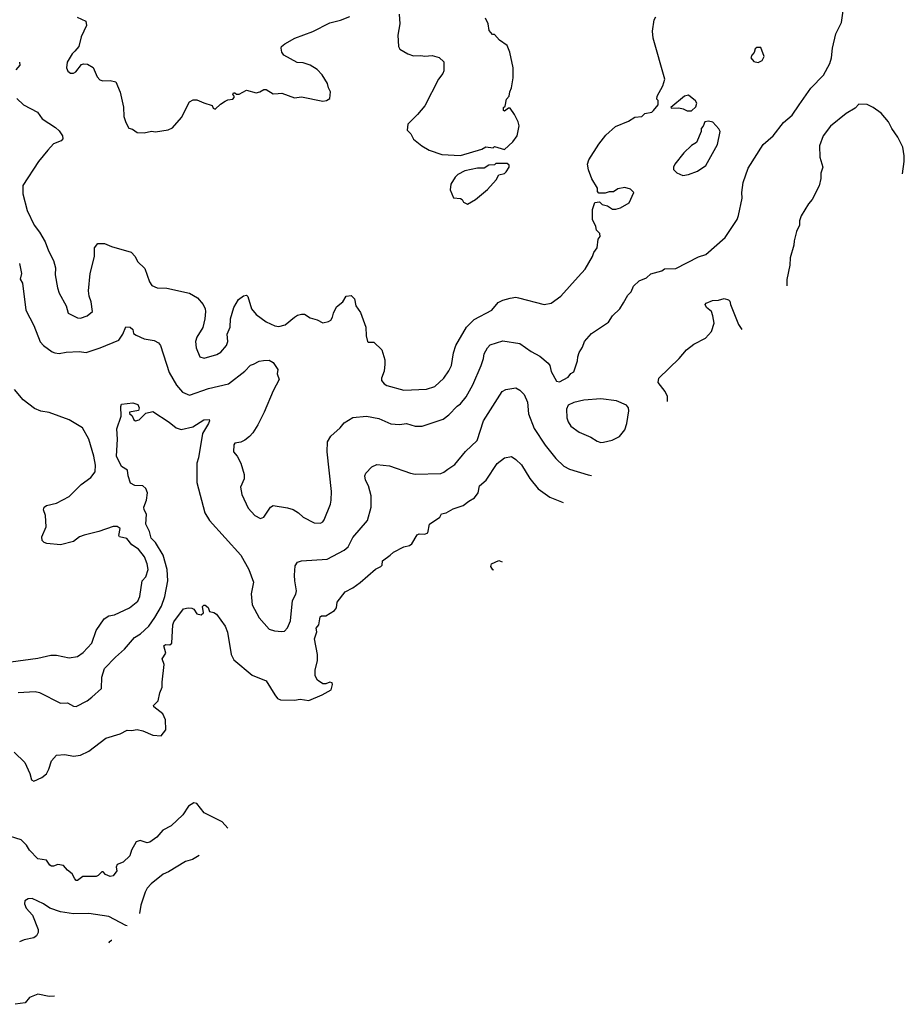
# Model space of a CAD drawing. Extents: x 1678759 to 1859541, y 384609 to 522867.
# Tile 382 of 466: x 1822476 to 1828716, y 413816 to 420765. Entities that reach past the tile are written whole.
import ezdxf

# ---------------------------------------------------------------- set-up
doc = ezdxf.new("R2010")
doc.units = 0

msp = doc.modelspace()

# ---------------------------------------------------------------- linework, layer by layer
at = {"layer": '0CON20XD'}
for points in [[(1822475.7, 419045), (1822488.8, 418975), (1822478.6, 418935), (1822495.6, 418905), (1822520, 418715), (1822576.2, 418606.2), (1822621.7, 418491.7), (1822645, 418466.2), (1822705, 418422), (1822725, 418413.8), (1822755, 418410), (1822805, 418418.6), (1822895, 418423.3), (1822945, 418417.5), (1823045, 418450), (1823175, 418504.2), (1823204, 418545), (1823225, 418597.5), (1823255, 418596.2), (1823275, 418577.5), (1823280, 418550), (1823297.5, 418537.5), (1823355, 418512.5), (1823425, 418501.2), (1823456.2, 418485), (1823470, 418465), (1823530, 418275), (1823581.4, 418185), (1823625, 418135.7), (1823675, 418114.4), (1823807.4, 418162.6), (1823948.8, 418195), (1824065.4, 418284.6), (1824105, 418326), (1824125, 418334), (1824165, 418356), (1824195, 418360), (1824235, 418361.2), (1824265, 418346.2), (1824297, 418297), (1824293.3, 418265), (1824305.8, 418225.8), (1824264.6, 418145), (1824201.1, 417995), (1824155.6, 417905), (1824119.8, 417850.2), (1824097.6, 417822.4), (1824065, 417798.6), (1824035, 417782.9), (1823994.2, 417775.8), (1823986.7, 417765), (1823984, 417715), (1824009.4, 417685), (1824035.7, 417635), (1824060, 417555), (1824059.4, 417525), (1824034.5, 417465), (1824043.1, 417415), (1824086.9, 417316.9), (1824135, 417265.8), (1824175, 417243.8), (1824198.8, 417255), (1824246.2, 417325), (1824265, 417336), (1824365, 417320.6), (1824405, 417307.5), (1824442, 417285), (1824475, 417253.1), (1824553.2, 417213.2), (1824597, 417213), (1824615, 417222), (1824624.2, 417235), (1824668.9, 417345), (1824674.4, 417375), (1824676.4, 417435), (1824645.6, 417714.4), (1824648.6, 417785), (1824670, 417825), (1824736.3, 417883.7), (1824765, 417920.8), (1824825, 417957.5), (1824923.2, 417966.8), (1825010.3, 417950.3), (1825095, 417912.9), (1825155, 417908.1), (1825205, 417915.6), (1825265, 417897.1), (1825315, 417897.5), (1825463.7, 417946.3), (1825504, 417976), (1825562.1, 418037.9), (1825585.4, 418054.6), (1825625, 418102.5), (1825672.2, 418187.8), (1825731.1, 418325), (1825748.1, 418375), (1825752.2, 418407.8), (1825775, 418450), (1825795, 418471.4), (1825885, 418498.6), (1826005, 418480), (1826085, 418422.5), (1826145, 418390), (1826205, 418340), (1826215.8, 418325), (1826225, 418283.3), (1826263.9, 418213.9), (1826285, 418210), (1826345, 418242.5), (1826365, 418267.5), (1826385, 418280), (1826411.7, 418358.3), (1826412.5, 418385), (1826423, 418417), (1826447, 418453), (1826460, 418495), (1826510.7, 418549.3), (1826629.5, 418630.5), (1826657.5, 418675), (1826710, 418725), (1826735, 418767.5), (1826765, 418820), (1826790, 418845), (1826806.4, 418883.6), (1826845, 418922.5), (1826897, 418943), (1826928.3, 418971.7), (1827005, 418992.5), (1827025, 419007.5), (1827105, 419010), (1827265, 419092), (1827315, 419108.8), (1827452.7, 419227.3), (1827536.2, 419355), (1827547.3, 419382.7), (1827572, 419505), (1827569.2, 419545), (1827579.2, 419615), (1827615, 419716.7), (1827720, 419885), (1827792, 419945), (1827865, 420038.8), (1827925, 420091.2), (1827974, 420165), (1828057.7, 420282.3), (1828145, 420372.5), (1828191.2, 420455), (1828202, 420495), (1828208.8, 420565), (1828233.8, 420665), (1828273.3, 420745), (1828286.2, 420845)], [(1822455, 420210), (1822503.4, 420163.4), (1822602.4, 420112.4), (1822635, 420066), (1822728.8, 420005), (1822755, 419981.2), (1822778.8, 419945), (1822780, 419925), (1822769.2, 419910.8), (1822715, 419890), (1822675.7, 419845), (1822607.8, 419765), (1822498, 419595), (1822498.1, 419535), (1822527.9, 419417.9), (1822577.5, 419315), (1822615.8, 419265), (1822656.4, 419196.4), (1822678.5, 419135), (1822714.3, 419065), (1822728.6, 419015), (1822727.5, 418965), (1822743.3, 418873.3), (1822755.8, 418835), (1822805, 418746.7), (1822819.2, 418695), (1822885, 418660), (1822905, 418657.8), (1822952, 418675), (1822989.2, 418705), (1822980, 418775), (1822965.5, 418815), (1822961.4, 418851.4), (1822973.3, 418975), (1823004.3, 419094.3), (1823004, 419155), (1823027.5, 419185), (1823075, 419185.6), (1823124.5, 419164.5), (1823262.5, 419125), (1823291.2, 419095), (1823307.7, 419057.7), (1823358.8, 419008.8), (1823391.2, 418915), (1823409.5, 418889.5), (1823445, 418872.5), (1823515, 418870.6), (1823675, 418834.3), (1823731.1, 418801.1), (1823769.4, 418755), (1823784.4, 418725), (1823787.1, 418705), (1823783.1, 418655), (1823767, 418593), (1823725.8, 418525), (1823715.9, 418494.1), (1823720.3, 418450.3), (1823746.1, 418386.1), (1823776.4, 418376.4), (1823867.9, 418402.1), (1823895, 418418.8), (1823934.3, 418465.7), (1823944, 418495), (1823940, 418545), (1823960, 418595), (1823964.3, 418655), (1823986.8, 418733.2), (1824019.7, 418790.3), (1824055, 418816.2), (1824075, 418820), (1824085, 418812.5), (1824112.5, 418725), (1824144, 418685), (1824215, 418632.5), (1824275, 418604.3), (1824305, 418600.8), (1824348.3, 418611.7), (1824415, 418666.2), (1824435, 418678.8), (1824465, 418686.7), (1824485, 418686.2), (1824525, 418660), (1824575, 418648), (1824615, 418626.7), (1824655, 418636.2), (1824670, 418645), (1824683.8, 418665), (1824688.8, 418695), (1824710.5, 418739.5), (1824756.4, 418773.6), (1824780, 418815), (1824815, 418817.5), (1824837.5, 418795), (1824847.5, 418745), (1824879.5, 418699.5), (1824917.5, 418595), (1824920, 418535), (1824930, 418495), (1824935, 418490), (1824975, 418490), (1825030, 418435), (1825052.5, 418365), (1825052.5, 418335), (1825047.5, 418285), (1825027.5, 418235), (1825028.3, 418218.3), (1825047.5, 418195), (1825067, 418183), (1825185, 418151.4), (1825345, 418158.6), (1825405, 418177.1), (1825469.2, 418235), (1825503.7, 418286.3), (1825521.9, 418325), (1825536.7, 418415), (1825552.9, 418465), (1825627.1, 418595), (1825681.7, 418648.3), (1825805.5, 418714.5), (1825851.3, 418768.7), (1825885, 418785.8), (1825935, 418799.4), (1825975, 418805.7), (1825995, 418802.5), (1826175, 418754), (1826225, 418764.2), (1826293.8, 418815), (1826415, 418950), (1826465, 419003.3), (1826515.9, 419094.1), (1826525, 419122.5), (1826550, 419155), (1826557.5, 419215), (1826570, 419235), (1826567.5, 419255), (1826545, 419280), (1826540, 419305), (1826516.7, 419355), (1826517.5, 419425), (1826532.5, 419475), (1826565, 419480), (1826585, 419460), (1826621.7, 419451.7), (1826658.3, 419428.3), (1826681.7, 419428.3), (1826715, 419437.5), (1826775, 419472.5), (1826807.5, 419545), (1826785, 419570), (1826745, 419580), (1826695, 419572.5), (1826665, 419550), (1826635, 419550), (1826605, 419540), (1826561.7, 419541.7), (1826553, 419553), (1826552.5, 419575), (1826512.3, 419642.3), (1826488.8, 419705), (1826481.2, 419745), (1826490, 419775), (1826562.4, 419887.6), (1826610.6, 419949.4), (1826679.7, 420010.3), (1826771.7, 420048.3), (1826815, 420076.7), (1826865, 420082.5), (1826885, 420102.5), (1826935, 420112.5), (1826947.5, 420125), (1826980, 420165), (1826980, 420195), (1826970, 420205), (1826972.5, 420225), (1827011.7, 420298.3), (1827028, 420345), (1826945.6, 420635), (1826940, 420685), (1826951.5, 420765), (1826963.8, 420786.2)], [(1822882.3, 420782.3), (1822943.6, 420753.6), (1822948, 420725), (1822909.2, 420645), (1822893.9, 420576.1), (1822865, 420543.3), (1822846.7, 420525), (1822811.2, 420465), (1822806.4, 420426.4), (1822815, 420402.5), (1822835, 420386.7), (1822855, 420386.7), (1822873, 420397), (1822911.7, 420448.3), (1822926.4, 420453.6), (1822955, 420451.2), (1822995, 420427.5), (1823021.7, 420361.7), (1823041.7, 420341.7), (1823063.9, 420333.9), (1823115, 420336), (1823155, 420327.5), (1823184.1, 420254.1), (1823207.7, 420147.7), (1823211.7, 420081.7), (1823225, 420040), (1823245, 420000), (1823271.7, 419991.7), (1823305, 419970), (1823355, 419967.5), (1823405, 419977.5), (1823435, 419973.3), (1823523, 419987), (1823555, 420002.5), (1823616.7, 420075), (1823673.3, 420185), (1823700.7, 420199.3), (1823725, 420200), (1823775, 420177.5), (1823835, 420160), (1823841.7, 420141.7), (1823855, 420132.5), (1823891.7, 420168.3), (1823925, 420190), (1823945, 420200), (1823980, 420205), (1823990, 420215), (1823990, 420225), (1823980, 420235), (1823985, 420250), (1823995, 420250), (1824005, 420240), (1824025, 420240), (1824075, 420267.5), (1824145, 420250), (1824170, 420255), (1824198.3, 420271.7), (1824215, 420272.5), (1824265, 420242.5), (1824300, 420245), (1824325, 420246.7), (1824413.6, 420213.6), (1824465, 420220), (1824615, 420190), (1824640, 420195), (1824665, 420210), (1824667.5, 420255), (1824653.6, 420283.6), (1824647.5, 420315), (1824610, 420375), (1824573.9, 420413.9), (1824525, 420443.3), (1824475, 420460), (1824434.1, 420464.1), (1824340, 420515), (1824326.1, 420536.1), (1824320, 420565), (1824324.1, 420575.9), (1824346.7, 420595), (1824417.5, 420635), (1824545, 420682), (1824665, 420743.3), (1824739.3, 420760.7), (1824805, 420786.7)], [(1825152.5, 420805), (1825156.7, 420735), (1825143.3, 420655), (1825147.5, 420575), (1825157, 420557), (1825213.8, 420523.8), (1825255, 420510), (1825305, 420512.5), (1825335, 420507.5), (1825385, 420512.5), (1825435, 420497.5), (1825467, 420467), (1825467.5, 420405), (1825460, 420385), (1825430, 420345), (1825333, 420157), (1825282.5, 420095), (1825213, 420027), (1825210, 419985), (1825235, 419960), (1825255, 419922.5), (1825312.5, 419875), (1825364.1, 419844.1), (1825455, 419813.3), (1825585, 419806.7), (1825735, 419852.5), (1825765, 419867.5), (1825815, 419860), (1825825, 419870), (1825895, 419850), (1825955, 419903.3), (1825986, 419945), (1826000, 420015), (1825993.3, 420045), (1825967, 420097), (1825935, 420140), (1825925, 420140), (1825895, 420120), (1825890, 420125), (1825890, 420145), (1825900, 420155), (1825910, 420205), (1825930, 420225), (1825933, 420257), (1825946.4, 420283.6), (1825956.7, 420355), (1825956.1, 420426.1), (1825933.3, 420535), (1825915, 420582.5), (1825860.7, 420620.7), (1825825, 420660), (1825811.7, 420661.7), (1825788.3, 420688.3), (1825780, 420735), (1825761.2, 420775)], [(1827685, 420463.3), (1827713, 420477), (1827726.7, 420505), (1827705, 420570), (1827675, 420570), (1827665, 420560), (1827657, 420533), (1827640, 420515), (1827632.5, 420495), (1827655, 420470), (1827685, 420463.3)], [(1822475.7, 420465.7), (1822476.7, 420445), (1822449.7, 420410.3)], [(1827215, 420122.5), (1827245, 420150), (1827252.5, 420175), (1827243, 420193), (1827193, 420233), (1827165, 420226.2), (1827070, 420145), (1827075, 420140), (1827125, 420142.5), (1827157, 420137), (1827185, 420122.5), (1827215, 420122.5)], [(1828702.7, 419677.6), (1828714.2, 419765), (1828716, 419805), (1828705.9, 419865.9), (1828671.2, 419935), (1828627.7, 419997.7), (1828604.1, 420044.1), (1828552.5, 420105), (1828496.1, 420146.1), (1828455, 420167.5), (1828395, 420170), (1828369.3, 420140.7), (1828306.4, 420103.6), (1828195, 420013.3), (1828143.3, 419945), (1828116.7, 419875), (1828120, 419795), (1828142.5, 419725), (1828128.3, 419681.7), (1828127.5, 419645), (1828116.4, 419593.6), (1828066.7, 419495), (1828040, 419465), (1827989.3, 419380.7), (1827976.7, 419345), (1827976.7, 419315), (1827955, 419270), (1827938, 419205), (1827936.4, 419173.6), (1827911.2, 419085), (1827908.3, 419031.7), (1827888.3, 418931.7), (1827887.5, 418886.6)], [(1827155, 419666.2), (1827195, 419672), (1827257.5, 419695), (1827316.2, 419735), (1827398, 419885), (1827416.7, 419975), (1827407.5, 419995), (1827365, 420042.5), (1827335, 420050), (1827310, 420045), (1827297, 420013), (1827283, 419997), (1827282.5, 419975), (1827250.7, 419899.3), (1827215, 419877.5), (1827160, 419825), (1827096.7, 419745), (1827087.5, 419725), (1827088.3, 419708.3), (1827112.5, 419685), (1827155, 419666.2)], [(1825635, 419463.3), (1825692.5, 419495), (1825775, 419567.5), (1825837.5, 419635), (1825855, 419670), (1825895, 419680), (1825908.3, 419691.7), (1825930, 419725), (1825928.3, 419738.3), (1825915, 419750), (1825835, 419750), (1825825, 419740), (1825785, 419737.5), (1825751.7, 419718.3), (1825705, 419717.5), (1825615, 419697.5), (1825567, 419673), (1825547, 419653), (1825517.5, 419605), (1825513.6, 419563.6), (1825537, 419507), (1825585, 419502.5), (1825596.4, 419496.4), (1825607, 419477), (1825635, 419463.3)], [(1827045.4, 418069.6), (1827044.6, 418105), (1827030.3, 418140.3), (1826980.8, 418205), (1826984.2, 418235), (1827126.9, 418375), (1827178.6, 418435), (1827232, 418475), (1827313, 418517), (1827356, 418564), (1827374.4, 418624.4), (1827366.5, 418675), (1827355.4, 418705.4), (1827320, 418735), (1827311.2, 418755), (1827317.5, 418765), (1827363.9, 418783.9), (1827405, 418785.7), (1827445, 418797.5), (1827475, 418788), (1827485, 418778.8), (1827489.4, 418755), (1827545.7, 418615), (1827570.9, 418579.5)], [(1822413.2, 416233.2), (1822605, 416260), (1822695, 416281.1), (1822735, 416280), (1822825, 416260.6), (1822885, 416270), (1822925, 416299.4), (1822984.4, 416365), (1823015, 416454.2), (1823073.1, 416536.9), (1823105, 416557.1), (1823145.4, 416564.6), (1823251.2, 416615), (1823309.3, 416660.7), (1823323.8, 416695), (1823340.8, 416805), (1823366, 416834), (1823382.1, 416885), (1823375.4, 416924.6), (1823357.5, 416975), (1823315, 417027.8), (1823268.1, 417058.1), (1823232.6, 417102.6), (1823179.2, 417115), (1823175.6, 417125), (1823185.5, 417175), (1823165, 417188.5), (1823135, 417187.3), (1823035, 417152.2), (1822931.7, 417128.3), (1822898.8, 417115), (1822855, 417082.9), (1822765, 417060), (1822668.3, 417068.3), (1822650, 417075), (1822635, 417090), (1822632.5, 417115), (1822663.1, 417186.9), (1822658.5, 417265), (1822643.5, 417305), (1822648, 417325), (1822665, 417335.7), (1822735, 417353.5), (1822825, 417400.6), (1822910, 417485), (1822978.2, 417535), (1823007.5, 417575), (1823011.3, 417621.3), (1822999.2, 417685), (1822963.6, 417803.6), (1822918.8, 417885), (1822825, 417941.8), (1822685, 417993.8), (1822625, 418003.2), (1822580.4, 418020.4), (1822501.3, 418081.3), (1822439.4, 418155)], [(1822465, 416015.8), (1822585, 416022.9), (1822616.8, 416016.8), (1822765, 415942.5), (1822813, 415943), (1822855, 415921.2), (1822875, 415918.8), (1822952.7, 415957.3), (1822985.5, 415984.5), (1823052.5, 416045), (1823055.5, 416125), (1823075, 416185.7), (1823152.8, 416267.2), (1823215, 416321.9), (1823285.3, 416404.7), (1823329.3, 416430.7), (1823387.1, 416485), (1823430, 416545), (1823475.4, 416625), (1823500.5, 416695), (1823522, 416805), (1823516.2, 416885), (1823488.5, 416985), (1823434.5, 417075), (1823403.9, 417105), (1823393, 417153), (1823367.1, 417205), (1823370, 417275), (1823354.2, 417305), (1823352.5, 417325), (1823370.8, 417375), (1823377.1, 417425), (1823366.2, 417456.2), (1823344.4, 417474.4), (1823288.3, 417478.3), (1823258.8, 417495), (1823240.8, 417545), (1823236.2, 417585), (1823195, 417611.2), (1823159.4, 417685), (1823166, 417805), (1823161.7, 417878.3), (1823193, 417967), (1823188.8, 418035), (1823195, 418052.5), (1823275, 418061.2), (1823309.5, 418049.5), (1823320, 418025), (1823315, 418007.5), (1823250, 417995), (1823250, 417985), (1823268.8, 417968.8), (1823281.9, 417941.9), (1823294.2, 417934.2), (1823319.2, 417940.8), (1823365, 417987.5), (1823415, 418000.8), (1823530, 417925), (1823580, 417885), (1823615, 417872.5), (1823697.8, 417892.2), (1823775, 417940.6), (1823813.3, 417943.3), (1823816.2, 417935), (1823809.2, 417915), (1823765.6, 417845), (1823736.9, 417673.1), (1823726.1, 417635), (1823725, 417500), (1823781.4, 417285), (1823815, 417230.8), (1824035.7, 416985), (1824092.5, 416885), (1824125.7, 416795.7), (1824107.9, 416712.1), (1824116.7, 416635), (1824165, 416543.8), (1824235, 416464), (1824272.7, 416452.7), (1824325, 416446.2), (1824345, 416450), (1824365, 416472.5), (1824386.8, 416523.2), (1824399.6, 416665), (1824425, 416710), (1824429.6, 416735), (1824416.4, 416805), (1824415.5, 416844.5), (1824419.7, 416910.3), (1824435, 416936.7), (1824465, 416946), (1824645, 416956.9), (1824765, 417020.8), (1824792.5, 417045), (1824825, 417110), (1824929.4, 417230.6), (1824955.5, 417325), (1824955.5, 417405), (1824936.9, 417475), (1824916, 417515), (1824911.2, 417545), (1824916.7, 417565), (1824959.5, 417610.5), (1824995, 417625.8), (1825085, 417617.5), (1825233.7, 417563.7), (1825265, 417558.6), (1825446.7, 417563.3), (1825468.7, 417571.3), (1825497.2, 417592.8), (1825546.2, 417625), (1825621.3, 417718.7), (1825703.1, 417795), (1825748.5, 417935), (1825878.7, 418141.3), (1825905, 418155.7), (1825975, 418166), (1826005, 418150), (1826035, 418120), (1826057.5, 418065), (1826065.8, 417984.2), (1826105, 417878.8), (1826183.1, 417763.1), (1826257.4, 417667.4), (1826315, 417614.2), (1826353.6, 417593.6), (1826485, 417551.8), (1826508.7, 417548.8)], [(1826575, 417781.9), (1826595, 417783.1), (1826655, 417796.7), (1826706, 417824), (1826745, 417870), (1826759.1, 417915), (1826772.5, 418005), (1826770, 418025), (1826756.2, 418045), (1826685, 418074.2), (1826575, 418090), (1826455, 418079.2), (1826385, 418064), (1826344.2, 418045.8), (1826332.9, 418017.1), (1826336.7, 417955), (1826345, 417926.2), (1826365, 417897.5), (1826423.8, 417853.8), (1826505, 417819.2), (1826550.2, 417790.2), (1826575, 417781.9)], [(1822437.5, 415595), (1822512.3, 415522.3), (1822547.5, 415445), (1822560.5, 415400.5), (1822575, 415390), (1822632.7, 415417.3), (1822665, 415442), (1822682.9, 415475), (1822700.8, 415535), (1822735, 415574.2), (1822795, 415579.4), (1822855, 415568.1), (1822905, 415575.7), (1822965, 415601.9), (1823085, 415694.4), (1823185.5, 415724.5), (1823235, 415751.2), (1823265, 415747.5), (1823305, 415755.6), (1823345.5, 415745.5), (1823414.6, 415714.6), (1823475, 415710.8), (1823506, 415754), (1823504.1, 415824.1), (1823485, 415867.1), (1823422.5, 415915), (1823419.2, 415925), (1823452.1, 415957.9), (1823464.6, 416015), (1823481.1, 416055), (1823480.4, 416089.6), (1823496.4, 416215), (1823480.6, 416255), (1823506.4, 416295), (1823493.3, 416345), (1823505, 416356), (1823535, 416353.1), (1823548.5, 416365), (1823557.1, 416495), (1823564.2, 416515), (1823632.3, 416607.7), (1823664.5, 416614.5), (1823691.3, 416611.3), (1823705, 416603.8), (1823725, 416571.4), (1823755.6, 416564.4), (1823772, 416578), (1823766.7, 416623.3), (1823775, 416632.5), (1823785, 416633.3), (1823805, 416617.5), (1823815, 416587.5), (1823845, 416581.2), (1823865, 416570), (1823926.2, 416485), (1823943, 416443), (1823968.6, 416285), (1823986.2, 416246.2), (1824115, 416140), (1824215, 416098.8), (1824275, 416001.2), (1824295.5, 415975.5), (1824315, 415965.7), (1824415, 415963.3), (1824455, 415969.2), (1824515, 415961.2), (1824609.5, 416000.5), (1824673.9, 416036.1), (1824683.9, 416073.9), (1824681.2, 416085), (1824665, 416089.4), (1824635, 416078), (1824615, 416077.5), (1824575.8, 416105), (1824560, 416135), (1824559.5, 416175), (1824576.9, 416243.1), (1824576.9, 416285), (1824555.5, 416395), (1824572.5, 416445), (1824568.3, 416471.7), (1824586.7, 416495), (1824595, 416550), (1824605, 416556.7), (1824635, 416557.5), (1824696.7, 416595), (1824711.2, 416615), (1824716.7, 416655), (1824771.9, 416728.1), (1824826.7, 416755), (1824877.9, 416792.1), (1824985, 416888), (1825022.5, 416905), (1825032.5, 416915), (1825035, 416946.7), (1825090, 416985), (1825112.1, 417007.9), (1825185.6, 417044.4), (1825225, 417053.8), (1825243.3, 417065), (1825279.3, 417130.7), (1825293.8, 417136.2), (1825335, 417134), (1825355.9, 417144.1), (1825366.7, 417205), (1825440, 417255), (1825451.2, 417278.8), (1825485, 417284.2), (1825535, 417311.9), (1825604.6, 417335.4), (1825645, 417368.1), (1825685, 417390), (1825710.6, 417425), (1825720, 417475), (1825765.8, 417514.2), (1825845, 417633.3), (1825895, 417673.8), (1825945, 417681.2), (1825975, 417660.8), (1826015, 417624), (1826075, 417528), (1826134.6, 417454.6), (1826215, 417394.2), (1826310.6, 417356.7)], [(1825820.3, 416880.9), (1825812.5, 416882.5), (1825800, 416905), (1825803.3, 416925), (1825855, 416948), (1825879.4, 416938.3)], [(1823943.4, 415059.9), (1823904, 415105), (1823777.1, 415167.1), (1823725, 415234.2), (1823705, 415239.2), (1823666, 415215), (1823626.4, 415153.6), (1823545, 415076.2), (1823485.9, 415044.1), (1823443.3, 414995), (1823395, 414961.2), (1823375, 414956), (1823325, 414971.2), (1823297.3, 414962.7), (1823263.8, 414905), (1823252.5, 414865), (1823205, 414820), (1823165, 414802.5), (1823157.5, 414785), (1823161.7, 414758.3), (1823136.1, 414723.9), (1823115, 414718.8), (1823081.7, 414731.7), (1823065, 414751.2), (1823055, 414752), (1823029.2, 414725), (1823015, 414718.8), (1822922.4, 414717.6), (1822885, 414689.2), (1822875, 414689.2), (1822865, 414700.8), (1822847.5, 414737.5), (1822812.8, 414762.8), (1822785, 414796), (1822745, 414803.8), (1822715, 414790), (1822700.7, 414790.7), (1822688.3, 414798.3), (1822665, 414832.5), (1822605, 414844), (1822545, 414904), (1822525, 414940), (1822486.4, 414976.4), (1822365.8, 415015.8)], [(1823743.4, 414865.8), (1823695, 414837.8), (1823645, 414823.3), (1823525, 414750.9), (1823488.6, 414735), (1823403.3, 414666.7), (1823374.5, 414635), (1823362.4, 414607.6), (1823331.8, 414515), (1823321.1, 414456.1)], [(1823233.6, 414371.2), (1823225, 414373.2), (1823105, 414436.7), (1822965, 414456.7), (1822855, 414455.4), (1822765, 414469.4), (1822690, 414495), (1822645, 414525.8), (1822565, 414563.8), (1822535, 414561.2), (1822512.9, 414547.1), (1822510.8, 414525), (1822522, 414495), (1822566, 414445), (1822607.5, 414345), (1822607, 414323), (1822595, 414298.8), (1822575.7, 414284.3), (1822507.7, 414272.3), (1822475, 414257.5)], [(1823125.5, 414266.3), (1823123.6, 414266.4), (1823107.5, 414255), (1823106.1, 414247.5)], [(1822721, 413873.8), (1822685, 413872.1), (1822605, 413887.3), (1822545.5, 413864.5), (1822515, 413826), (1822445, 413816.2)]]:
    msp.add_lwpolyline(points, dxfattribs=at)

doc.saveas('drawing.dxf')
